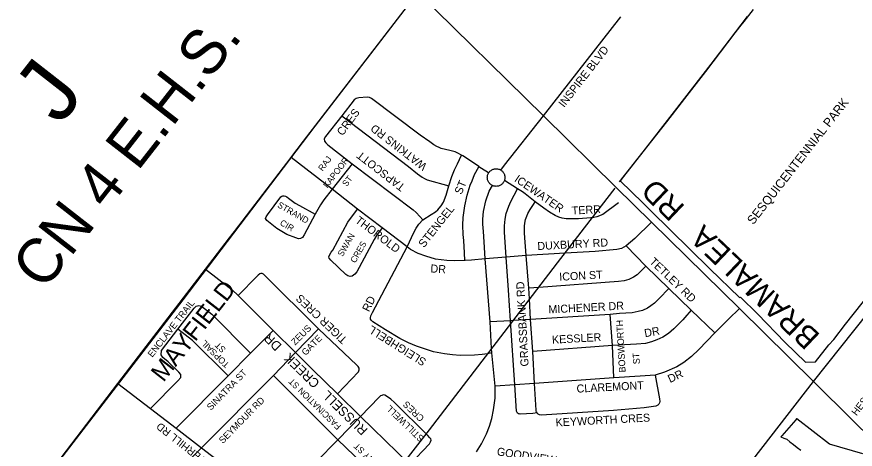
# Model space of a CAD drawing. Extents: x 586326 to 623965, y 4819854 to 4857850.
# Drawn here: x 597136 to 599021, y 4846265 to 4847238 of the extents above; entities that cross this region are included whole.
import ezdxf

# ---------------------------------------------------------------- set-up
doc = ezdxf.new("R2010")
doc.units = 0
for name, color, linetype in [('Grid Lbls', 7, 'Continuous'), ('Lots_Concessions', 7, 'Continuous'), ('Major Rds and Hwys', 7, 'Continuous'), ('Major Rds Lbls', 7, 'Continuous'), ('Minor Rd Lbls', 7, 'Continuous'), ('Minor Rds', 7, 'Continuous'), ('Municipal Bdry', 7, 'Continuous'), ('Park Lbls', 7, 'Continuous'), ('Park Outlines', 7, 'Continuous'), ('Proposed Minor Rds', 7, 'Continuous'), ('Proposed Rd Lbls', 7, 'Continuous'), ('Proposed Secondary Rds', 7, 'Continuous'), ('Pts of Interest', 7, 'Continuous'), ('Secondary Rds Lbls', 7, 'Continuous')]:
    doc.layers.add(name, color=color, linetype=linetype)

msp = doc.modelspace()

# ---------------------------------------------------------------- linework, layer by layer
at = {"layer": 'Lots_Concessions'}
for p, q in [((598737.9, 4847185.8), (598778.7, 4847238.8)), ((598696.5, 4847131.9), (598737.9, 4847185.8)), ((598655.5, 4847078.4), (598696.5, 4847131.9)), ((598614.4, 4847025.1), (598655.5, 4847078.4)), ((598544, 4846934.6), (598614.4, 4847025.1)), ((598490.8, 4846866.8), (598544, 4846934.6)), ((598437.5, 4846796.3), (598480.8, 4846852.6)), ((598351.6, 4846684.8), (598437.5, 4846796.3)), ((598231.4, 4846528.1), (598351.6, 4846684.8)), ((598063.5, 4846309.3), (598231.4, 4846528.1)), ((597853.8, 4846040.1), (598063.5, 4846309.3))]:
    msp.add_line(p, q, dxfattribs=at)
at = {"layer": 'Major Rds and Hwys'}
for points in [[(597752.5, 4846921.5), (597754.4, 4846924), (597780.8, 4846958.4), (598026.6, 4847279.7), (598037.2, 4847293.5)], [(598319.8, 4847015.3), (598037.2, 4847293.5)], [(598563, 4846775.9), (598482.4, 4846855.2), (598319.8, 4847015.3)], [(597560.1, 4846670.1), (597614.4, 4846741), (597625.3, 4846755.2), (597752.5, 4846921.5)], [(598927.1, 4846417.5), (599143, 4846689.6), (599169.5, 4846728), (599186.7, 4846754.7), (599200.6, 4846779.7), (599218.5, 4846813.6), (599234.9, 4846851.8)], [(598760.2, 4846581.7), (598563, 4846775.9)], [(597363.4, 4846413), (597427, 4846496.1), (597560.1, 4846670.1)], [(598927.1, 4846417.5), (598760.2, 4846581.7)], [(597201.9, 4846201.9), (597363.4, 4846413)], [(598618.5, 4846018.8), (598927.1, 4846417.5)], [(599262.3, 4846085.5), (598938.9, 4846405.8), (598927.1, 4846417.5)]]:
    msp.add_lwpolyline(points, dxfattribs=at)
at = {"layer": 'Minor Rds'}
for points in [[(598019.3, 4846230.7), (598063.5, 4846277.2), (598066.3, 4846282.3), (598067.2, 4846285.4), (598066.6, 4846288.6), (598064.7, 4846291.3), (598059.2, 4846297.2), (597984.8, 4846370.6), (597976.7, 4846377.7), (597967.4, 4846384.4), (597963.4, 4846386.6), (597959.5, 4846387.4), (597956.2, 4846386.4), (597953.7, 4846385.2), (597950.6, 4846382.5), (597908.5, 4846339.3)], [(597858, 4846286.6), (597968.6, 4846180)]]:
    msp.add_lwpolyline(points, dxfattribs=at)
at = {"layer": 'Municipal Bdry'}
for p, q in [((597806.7, 4846992.3), (598037.7, 4847293)), ((597510.3, 4846601.7), (597806.7, 4846992.3)), ((597202.3, 4846201.7), (597510.3, 4846601.7))]:
    msp.add_line(p, q, dxfattribs=at)
at = {"layer": 'Park Outlines'}
for points in [[(598790.9, 4847254.8), (598770.2, 4847227.8), (598760.8, 4847215.7), (598750.2, 4847201.9), (598683.8, 4847115.4), (598636.8, 4847054.2), (598622.1, 4847035.1), (598596.4, 4847002.1), (598551.7, 4846945.2), (598499.9, 4846878.8), (598492.6, 4846869.1), (598543, 4846819.5), (598552.2, 4846810.5), (598560.7, 4846802.2), (598694.1, 4846671.4), (598760.5, 4846606.4), (598762.7, 4846607.7), (598801.3, 4846569.9), (598863.2, 4846505.7), (598908.7, 4846461.1), (598931.3, 4846462.3), (598961.2, 4846499.9), (598972.2, 4846512.5), (598999, 4846546.4), (599114, 4846691.9)], [(599037.8, 4846255), (598962.8, 4846276.7), (598889.1, 4846333.4), (598888.9, 4846333.6), (598887.3, 4846331.7), (598855.6, 4846295.6), (598853.5, 4846293.2), (598860.4, 4846290.3), (598866.6, 4846287.7), (598873.9, 4846282), (598882.2, 4846275.7), (598890.4, 4846269.4), (598898.6, 4846263)]]:
    msp.add_lwpolyline(points, dxfattribs=at)
at = {"layer": 'Proposed Minor Rds'}
for points in [[(598135.8, 4846927.2), (598127.7, 4846931.8), (598121.7, 4846934.5), (598109.4, 4846937.7), (598090.2, 4846942.3), (598085.1, 4846943.9), (598080.5, 4846946.2), (598073.7, 4846950.5), (598064.1, 4846956.6), (598042.4, 4846972.3), (597933.4, 4847054.7), (597929, 4847056.8), (597923.2, 4847057.6), (597904.7, 4847055.9), (597899.1, 4847054.3), (597894.6, 4847051.1), (597866.7, 4847015.8)], [(597866.7, 4847015.8), (597830, 4846969.1), (597827.2, 4846963.4), (597827.3, 4846958.7), (597830.7, 4846954.7), (597835.2, 4846950.5), (597889.6, 4846907.8)], [(597866.7, 4847015.8), (598016.2, 4846901.8), (598036.8, 4846885.1), (598046.9, 4846877.7), (598052.5, 4846874.3), (598058.4, 4846871.5), (598106.8, 4846858.2)], [(597844.8, 4846850.7), (597752.5, 4846921.5)], [(598106.8, 4846858.2), (598114.1, 4846879.1), (598120.2, 4846893.8), (598126.8, 4846907.8), (598135.8, 4846927.2)], [(598174.4, 4846901.1), (598146.9, 4846920.2), (598138.8, 4846925.6), (598135.8, 4846927.2)], [(597889.6, 4846907.8), (597844.8, 4846850.7)], [(597889.6, 4846907.8), (598026.8, 4846803.8), (598033.8, 4846797.6), (598042.1, 4846788.8), (598048.6, 4846781.3)], [(598143.4, 4846689.9), (598142.2, 4846707.3), (598140.6, 4846734.6), (598139.5, 4846748.5), (598138.9, 4846769.3), (598139.5, 4846786.9), (598143.1, 4846812.6), (598148.2, 4846837), (598155.3, 4846859.6), (598159.3, 4846869.4), (598165.2, 4846883.3), (598174.9, 4846900.8)], [(598174.6, 4846900.9), (598174.5, 4846901), (598174.4, 4846901.1)], [(598174.9, 4846900.8), (598174.6, 4846900.9)], [(598196.6, 4846887), (598180.8, 4846896.6), (598174.9, 4846900.8)], [(598048.6, 4846781.3), (598067.8, 4846793.2), (598077.2, 4846799.7), (598082.2, 4846803.9), (598085.7, 4846807.9), (598089.6, 4846812.9), (598094.8, 4846820.9), (598101.2, 4846836.8), (598106.8, 4846858.2)], [(598301.5, 4846822), (598278.7, 4846840.3), (598272.7, 4846844.6), (598261.6, 4846851.4), (598231.9, 4846869.6)], [(597696.7, 4846788.2), (597699.2, 4846792.7), (597729.4, 4846833.1), (597732.1, 4846834.9), (597734.1, 4846835.4), (597736.9, 4846835.3), (597739.8, 4846834.5), (597743, 4846833.1), (597746.8, 4846830.3), (597762.1, 4846819.3), (597771.3, 4846813.8), (597806.6, 4846794.1)], [(597844.8, 4846850.7), (597826.4, 4846826.5), (597818.4, 4846815.1), (597806.6, 4846794.1)], [(597901.8, 4846805.3), (597844.8, 4846850.7)], [(598236.2, 4846697.7), (598234, 4846731.5), (598232.3, 4846753.4), (598232.4, 4846767.6), (598233.5, 4846782.6), (598236.2, 4846795.6), (598241.7, 4846812.4), (598246.7, 4846822.8), (598261.6, 4846851.4)], [(598281.3, 4846701.5), (598277.2, 4846751.7), (598276.9, 4846760.1), (598277.1, 4846767.1), (598278, 4846774.2), (598279.8, 4846782.1), (598282.1, 4846789.6), (598284.7, 4846795.8), (598289.8, 4846804.9), (598297.2, 4846816.1), (598301.5, 4846822)], [(598433.1, 4846787), (598426.5, 4846785.6), (598398.5, 4846783.9), (598382.5, 4846783.5), (598371.2, 4846783.6), (598362.2, 4846785.2), (598354.1, 4846787.4), (598346.1, 4846791), (598333.7, 4846798.4), (598320.6, 4846807.9), (598301.5, 4846822)], [(598488.8, 4846820), (598453.1, 4846793.8), (598439.7, 4846788.3), (598433.1, 4846787)], [(597957.6, 4846763.1), (597944.8, 4846745.9), (597939.1, 4846737.5), (597900.5, 4846664.6), (597895.7, 4846658.9), (597889.7, 4846654.6), (597885.2, 4846654.3), (597880, 4846655.8), (597875.8, 4846658.6), (597842, 4846691), (597838.4, 4846695.1), (597837.5, 4846698.5), (597839.6, 4846703.3), (597843, 4846708.4), (597846.3, 4846713.3), (597880, 4846776.4), (597901.8, 4846805.3)], [(597957.6, 4846763.1), (597901.8, 4846805.3)], [(597806.6, 4846794.1), (597782.2, 4846747.4), (597778.4, 4846742), (597774, 4846739.4), (597768.9, 4846738.7), (597762.9, 4846740.6), (597742.9, 4846748.8), (597720.4, 4846762.2), (597697.7, 4846780), (597695.3, 4846784.1), (597696.7, 4846788.2)], [(598013.2, 4846720.7), (598028.5, 4846752.7), (598033.8, 4846763), (598039.7, 4846771.9), (598048.6, 4846781.3)], [(598013.2, 4846720.7), (597957.6, 4846763.1)], [(598563, 4846775.9), (598525, 4846739.6), (598505.4, 4846722.9)], [(598505.4, 4846722.9), (598495.5, 4846717.2), (598484.8, 4846714.9), (598436.4, 4846710.5), (598368.3, 4846706.5)], [(598549.9, 4846677.5), (598505.4, 4846722.9)], [(598193.9, 4846480.3), (598181.7, 4846478.1), (598164.9, 4846476.8), (598132.3, 4846476.4), (598115.1, 4846478), (598097.2, 4846480), (598073, 4846484.7), (598052.2, 4846490.9), (598034.3, 4846497.1), (598016.8, 4846504.4), (597996.9, 4846514.3), (597964.5, 4846534.2), (597936.4, 4846552.1), (597932.9, 4846555.4), (597931.1, 4846558), (597930.9, 4846561), (597932.1, 4846565.1), (597935.7, 4846572.9), (598013.2, 4846720.7)], [(598141.4, 4846689.8), (598120.4, 4846688.9), (598102.8, 4846690), (598077.5, 4846692.8), (598055.5, 4846699.6), (598038.1, 4846705.8), (598021.2, 4846714.9), (598013.2, 4846720.7)], [(598368.3, 4846706.5), (598281.3, 4846701.5)], [(598143.2, 4846689.9), (598141.4, 4846689.8)], [(598143.4, 4846689.9), (598143.3, 4846689.9), (598143.2, 4846689.9)], [(598143.2, 4846689.9), (598143.2, 4846689.9)], [(598143.7, 4846689.9), (598143.4, 4846689.9)], [(598188.5, 4846693.6), (598158, 4846690.6), (598143.7, 4846689.9)], [(598281.3, 4846701.5), (598236.2, 4846697.7), (598188.5, 4846693.6)], [(598246, 4846554.5), (598241.5, 4846623.5), (598236.2, 4846697.7)], [(598286.7, 4846627.6), (598281.3, 4846701.5)], [(598549.9, 4846677.5), (598540.3, 4846667.3), (598530.2, 4846657.6), (598522.4, 4846652.1), (598511.7, 4846647.4), (598501.6, 4846644.2), (598488.3, 4846642.5), (598309.4, 4846629.3)], [(598601.8, 4846626.9), (598549.9, 4846677.5)], [(597814.5, 4846536.4), (597693.1, 4846657), (597690.6, 4846659.3), (597687.4, 4846661), (597684.8, 4846661), (597682, 4846659.8), (597678.5, 4846657.1), (597676.1, 4846654.9), (597633.5, 4846610.9)], [(598309.4, 4846629.3), (598286.7, 4846627.6)], [(598288.1, 4846603.4), (598286.7, 4846627.6)], [(598601.8, 4846626.9), (598580, 4846604.8), (598569.2, 4846594.2), (598561.1, 4846587.7), (598553.6, 4846582.9), (598542.3, 4846577.7), (598532.7, 4846574.9), (598519.3, 4846572.5), (598491, 4846570.7), (598469.6, 4846568.7)], [(598651.9, 4846578.3), (598601.8, 4846626.9)], [(598290.8, 4846557.1), (598288.1, 4846603.4)], [(597498, 4846535.1), (597535, 4846582.4), (597539.3, 4846587.1), (597544.9, 4846588.4), (597551.2, 4846586.9), (597574.1, 4846569.1), (597661.7, 4846481.6)], [(598651.9, 4846578.3), (598637.9, 4846561.5)], [(598704.7, 4846526.9), (598651.9, 4846578.3)], [(598760.2, 4846581.7), (598735.7, 4846558.2), (598704.7, 4846526.9)], [(598246, 4846554.5), (598200, 4846551.8)], [(598251.9, 4846554.8), (598246, 4846554.5)], [(598255.4, 4846410.2), (598246, 4846554.5)], [(598290.8, 4846557.1), (598251.9, 4846554.8)], [(598469.6, 4846568.7), (598290.8, 4846557.1)], [(598295.8, 4846485.4), (598290.8, 4846557.1)], [(598474.9, 4846498.9), (598469.6, 4846568.7)], [(598637.9, 4846561.5), (598633.4, 4846556.1), (598613.2, 4846536), (598600.8, 4846525.8), (598587.8, 4846517.5), (598574.6, 4846511.1), (598562.5, 4846507.1), (598549.5, 4846503.4), (598529, 4846501.8), (598474.9, 4846498.9)], [(597436.5, 4846357), (597498.3, 4846419.1), (597504.7, 4846426.7), (597504.6, 4846433.1), (597500.4, 4846438.7), (597476.2, 4846462.2), (597464.3, 4846472), (597460.4, 4846478), (597461.1, 4846487.8), (597498, 4846535.1)], [(597611.1, 4846430.4), (597531.3, 4846510), (597498, 4846535.1)], [(597712.3, 4846532.7), (597661.7, 4846481.6)], [(597814.5, 4846536.4), (597762.6, 4846482.8)], [(597856.9, 4846389.9), (597903.8, 4846439.7), (597905.7, 4846443.9), (597905.4, 4846447.5), (597903.4, 4846451.2), (597900.6, 4846454.3), (597814.5, 4846536.4)], [(598704.7, 4846526.9), (598669.3, 4846490), (598652.5, 4846474.1), (598635.3, 4846460.6), (598619.5, 4846450.9), (598592.1, 4846438.8), (598570.7, 4846432)], [(598474.9, 4846498.9), (598295.8, 4846485.4)], [(598477.7, 4846426.1), (598474.9, 4846498.9)], [(597661.7, 4846481.6), (597611.1, 4846430.4)], [(597713.3, 4846431.1), (597762.6, 4846482.8)], [(598204, 4846482.2), (598193.9, 4846480.3)], [(598204, 4846482.2), (598203.4, 4846492.2)], [(598299.7, 4846412.9), (598295.8, 4846485.4)], [(597611.1, 4846430.4), (597494.2, 4846312.4)], [(597551.4, 4846268.2), (597713.3, 4846431.1)], [(597858, 4846286.6), (597713.3, 4846431.1)], [(598477.7, 4846426.1), (598299.7, 4846412.9)], [(598570.7, 4846432), (598580.5, 4846378.5), (598581.7, 4846372.9), (598581, 4846369.8), (598579.2, 4846366.9), (598576.8, 4846364.7), (598572.8, 4846362), (598546.1, 4846358.4), (598477.5, 4846352.4)], [(598536.9, 4846430), (598477.7, 4846426.1)], [(598570.7, 4846432), (598536.9, 4846430)], [(597363.4, 4846413), (597436.5, 4846357)], [(598255.4, 4846410.2), (598211.2, 4846407.5)], [(598299.7, 4846412.9), (598255.4, 4846410.2)], [(598305.7, 4846347.1), (598295.9, 4846345.7), (598267.4, 4846344.2), (598265.3, 4846344.6), (598263.7, 4846345.3), (598261.8, 4846346.4), (598260.6, 4846347.7), (598259.7, 4846349.1), (598259.2, 4846351.3), (598255.4, 4846410.2)], [(598305.7, 4846347.1), (598304.3, 4846349.1), (598303.4, 4846351.1), (598303.3, 4846353.1), (598299.7, 4846412.9)], [(597436.5, 4846357), (597494.2, 4846312.4)], [(598477.5, 4846352.4), (598315.3, 4846342.1), (598311, 4846342.9), (598307.8, 4846344.4), (598306, 4846346.6), (598305.7, 4846347.1)], [(597908.5, 4846339.3), (597858, 4846286.6)], [(597494.2, 4846312.4), (597551.4, 4846268.2)], [(597858, 4846286.6), (597809.2, 4846237.2)], [(597551.4, 4846268.2), (597371.1, 4846086.2), (597370.1, 4846080.8), (597374.1, 4846076.9), (597415.9, 4846036.2), (597418.7, 4846034.2), (597421.3, 4846034.3), (597608.6, 4846224)], [(597551.4, 4846268.2), (597608.6, 4846224)]]:
    msp.add_lwpolyline(points, dxfattribs=at)
at = {"layer": 'Proposed Secondary Rds'}
for points in [[(598319.8, 4847015.3), (598493.7, 4847238)], [(598223.9, 4846893.4), (598232.5, 4846904.7), (598319.8, 4847015.3)], [(598196.6, 4846887), (598197.2, 4846888), (598198.3, 4846889.3), (598199.4, 4846890.6), (598200.7, 4846891.8), (598202.1, 4846892.8), (598203.5, 4846893.7), (598205.1, 4846894.5), (598206.7, 4846895.2), (598208.3, 4846895.7), (598210, 4846896.1), (598211.7, 4846896.3), (598213.4, 4846896.4), (598215.1, 4846896.3), (598216.9, 4846896.1), (598218.5, 4846895.7), (598220.2, 4846895.2), (598221.8, 4846894.5), (598223.3, 4846893.7), (598223.9, 4846893.4)], [(598223.9, 4846893.4), (598224.8, 4846892.8), (598226.1, 4846891.8), (598227.4, 4846890.6), (598228.6, 4846889.3), (598229.6, 4846888), (598230.5, 4846886.5), (598231.3, 4846885), (598232, 4846883.4), (598232.5, 4846881.7), (598232.9, 4846880), (598233.1, 4846878.3), (598233.2, 4846876.6), (598233.1, 4846874.9), (598232.9, 4846873.2), (598232.5, 4846871.5), (598232, 4846869.8), (598231.9, 4846869.6)], [(598205.3, 4846858.6), (598203.5, 4846859.5), (598202.1, 4846860.4), (598200.7, 4846861.5), (598199.4, 4846862.6), (598198.3, 4846863.9), (598197.2, 4846865.3), (598196.3, 4846866.7), (598195.5, 4846868.2), (598194.8, 4846869.8), (598194.3, 4846871.5), (598193.9, 4846873.2), (598193.7, 4846874.9), (598193.6, 4846876.6), (598193.7, 4846878.3), (598193.9, 4846880), (598194.3, 4846881.7), (598194.8, 4846883.4), (598195.5, 4846885), (598196.3, 4846886.5), (598196.6, 4846887)], [(598188.5, 4846693.6), (598186.7, 4846731.8), (598185.3, 4846754.9), (598183.6, 4846771.9), (598183.6, 4846783.3), (598185.4, 4846800.1), (598190.1, 4846824.4), (598197.8, 4846846), (598205.3, 4846858.6)], [(598231.9, 4846869.6), (598231.3, 4846868.2), (598230.5, 4846866.7), (598229.6, 4846865.3), (598228.6, 4846863.9), (598227.4, 4846862.6), (598226.1, 4846861.5), (598224.8, 4846860.4), (598223.3, 4846859.5), (598221.8, 4846858.7), (598220.2, 4846858), (598218.5, 4846857.5), (598216.9, 4846857.1), (598215.1, 4846856.9), (598213.4, 4846856.8), (598211.7, 4846856.9), (598210, 4846857.1), (598208.3, 4846857.5), (598206.7, 4846858), (598205.3, 4846858.6)], [(598200, 4846551.8), (598188.5, 4846693.6)], [(597560.1, 4846670.1), (597620, 4846624.2), (597633.5, 4846610.9)], [(597633.5, 4846610.9), (597652.4, 4846592.4), (597712.3, 4846532.7)], [(598203.4, 4846492.2), (598200, 4846551.8)], [(597712.3, 4846532.7), (597762.6, 4846482.8)], [(597762.6, 4846482.8), (597800.8, 4846444.9), (597856.9, 4846389.9)], [(598211.2, 4846407.5), (598204, 4846482.2)], [(598169.2, 4846259.4), (598180.4, 4846277.4), (598191.8, 4846299.7), (598198.8, 4846316.9), (598203.9, 4846334.8), (598207.7, 4846353.7), (598211.5, 4846379.9), (598211.2, 4846407.5)], [(597856.9, 4846389.9), (597908.5, 4846339.3)], [(597908.5, 4846339.3), (598019.3, 4846230.7)]]:
    msp.add_lwpolyline(points, dxfattribs=at)

# ---------------------------------------------------------------- texts
at = {"layer": 'Grid Lbls'}
msp.add_text('J', height=144, rotation=52, dxfattribs=at).set_placement((597232.7, 4846991.1))
at = {"layer": 'Lots_Concessions'}
msp.add_text('CN 4 E.H.S.', height=100, rotation=52, dxfattribs=at).set_placement((597197.1, 4846619.7))
at = {"layer": 'Major Rds Lbls'}
msp.add_text('BRAMALEA   RD', height=49.992, rotation=136.4443, dxfattribs=at).set_placement((598944.1, 4846521.9))
at = {"layer": 'Minor Rd Lbls'}
msp.add_text('HESLOP CIRCLE', height=16.103, rotation=52.4755, dxfattribs=at).set_placement((599023.6, 4846339.4))
at = {"layer": 'Park Lbls'}
msp.add_text('SESQUICENTENNIAL PARK', height=19.992, rotation=52, dxfattribs=at).set_placement((598791.5, 4846769.3))
at = {"layer": 'Proposed Rd Lbls'}
for s, height, rotation, p in [('CRES', 18, 53.748, (597868.4, 4846969.2)), ('WATKINS RD', 18, 142.2245, (598059.6, 4846905.2)), ('TAPSCOTT', 18, 142.2245, (598010.5, 4846858.4)), ('RAJ', 14, 52.492, (597823.3, 4846889.8)), ('KAPOOR', 14, 52.492, (597834.4, 4846851.7)), ('ST', 14, 52.492, (597877.3, 4846855)), ('ICEWATER', 18, 325.3053, (598253, 4846869.2)), ('ST', 18, 67.1166, (598135.6, 4846837.1)), ('STRAND', 14, 329.998, (597720.5, 4846810.9)), ('STENGEL', 18, 51.8275, (598051.3, 4846717.5)), ('TERR', 18, 3.0499, (598383.9, 4846793.2)), ('CIR', 14, 329.998, (597726, 4846770.8)), ('THOROLD', 18, 322.9601, (597895.2, 4846776.8)), ('SWAN', 14, 59.998, (597868.3, 4846697.5)), ('CRES', 14, 59.998, (597896.8, 4846683)), ('DUXBURY RD', 18, 3.0499, (598306.6, 4846713.4)), ('TETLEY RD', 18, 316.2017, (598556.6, 4846685.6)), ('DR', 18, 356.5503, (598065.4, 4846663.3)), ('ICON ST', 18, 3.0499, (598355.8, 4846644.3)), ('GRASSBANK RD', 18, 93.0499, (598286.5, 4846452)), ('TIGER CRES', 18, 136.2017, (597880.3, 4846513.6)), ('RD', 18, 63.2413, (597927.5, 4846573.1)), ('ENCLAVE TRAIL', 15, 52.0136, (597440.6, 4846470.9)), ('MICHENER DR', 18, 3.0499, (598331.5, 4846570.7)), ('BOSWORTH', 15, 93.0499, (598504.6, 4846438.6)), ('ZEUS', 15, 45.1016, (597761.7, 4846498.2)), ('SLEIGHBELL', 18, 147.9087, (598058.3, 4846466.5)), ('DR', 18, 10.4512, (598548.2, 4846517.3)), ('RUSSELL   CREEK   DR', 20.956, 135.5845, (597926.4, 4846309.9)), ('GATE', 15, 45.1016, (597785.1, 4846474.9)), ('KESSLER', 18, 3.0499, (598339.4, 4846502.8)), ('TOPSAIL', 14, 135.5264, (597615.1, 4846456.9)), ('ST', 14, 135.5264, (597606.9, 4846491)), ('   ST', 15, 93.0499, (598537.5, 4846440.3)), ('SINATRA ST', 15, 45.6497, (597572.2, 4846351.6)), ('DR', 18, 25.0595, (598604.4, 4846414.2)), ('FASCINATION ST', 14, 135.5264, (597866.2, 4846317.7)), ('CLAREMONT', 18, 3.0499, (598394.7, 4846392.5)), ('SEYMOUR RD', 15, 45.6497, (597599.3, 4846276.9)), ('STILLWELL', 15, 136.2017, (598052.8, 4846291.1)), ('CRES', 15, 136.2017, (598053.1, 4846336.5)), ('KEYWORTH CRES', 18, 3.0499, (598347.6, 4846316.4)), ('HAVERHILL RD', 17, 141.7055, (597588.1, 4846224.1)), ('PEONY ST', 14, 135.5264, (597969.7, 4846214.1)), ('GOODVIEW', 18, 351.1624, (598214.2, 4846251.9))]:
    msp.add_text(s, height=height, rotation=rotation, dxfattribs=at).set_placement(p)
at = {"layer": 'Pts of Interest'}
msp.add_text('MAYFIELD', height=39.98, rotation=52, dxfattribs=at).set_placement((597465.8, 4846414.5))
at = {"layer": 'Secondary Rds Lbls'}
msp.add_text('INSPIRE BLVD', height=18, rotation=52.1739, dxfattribs=at).set_placement((598366.1, 4847033.1))

doc.saveas('drawing.dxf')
